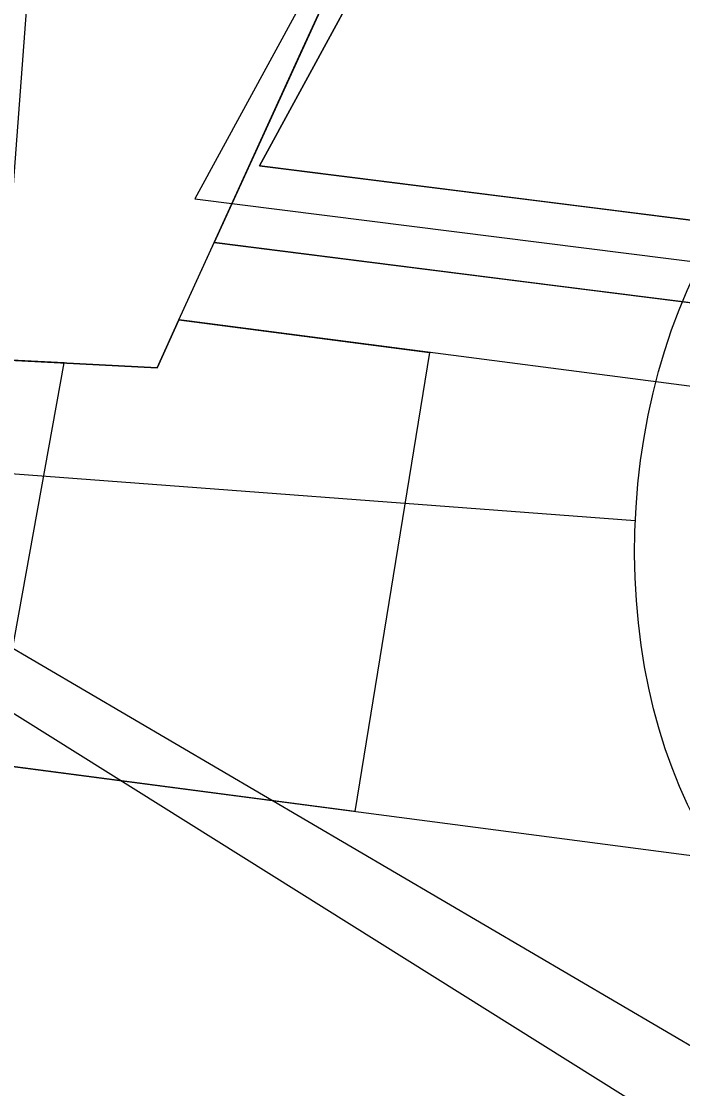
# Model space of a CAD drawing. Extents: x -746176 to -739709, y -1128407 to -1124482.
# Drawn here: x -743163.48 to -743147.35, y -1127113.5 to -1127087.46 of the extents above; entities that cross this region are included whole.
import ezdxf

# ---------------------------------------------------------------- set-up
doc = ezdxf.new("R2010")
doc.units = 0
for name, color, linetype in [('Vrstva 19', 7, 'Continuous'), ('Vrstva 21', 7, 'Continuous'), ('Vrstva 23', 7, 'Continuous'), ('Vrstva 3', 7, 'Continuous'), ('Vrstva 30', 7, 'Continuous'), ('Vrstva 31', 7, 'Continuous'), ('Vrstva 33', 7, 'Continuous'), ('Vrstva 5', 7, 'Continuous'), ('Vrstva 6', 7, 'Continuous'), ('Vrstva 8', 7, 'Continuous')]:
    doc.layers.add(name, color=color, linetype=linetype)

msp = doc.modelspace()

# ---------------------------------------------------------------- linework, layer by layer
at = {"layer": 'Vrstva 19'}
for p, q in [((-743159.64, -1127094.74), (-743153.521, -1127095.535)), ((-743153.521, -1127095.535), (-743155.344, -1127106.734)), ((-743155.344, -1127106.734), (-743164.211, -1127105.572))]:
    msp.add_line(p, q, dxfattribs=at)
at = {"layer": 'Vrstva 21'}
for p, q in [((-743156.66, -1127088.222), (-743154.54, -1127083.586)), ((-743153.837, -1127083.934), (-743155.756, -1127087.458)), ((-743155.756, -1127087.458), (-743157.675, -1127090.982)), ((-743158.78, -1127092.858), (-743156.66, -1127088.222)), ((-743157.675, -1127090.982), (-743149.573, -1127092.002)), ((-743149.573, -1127092.002), (-743141.471, -1127093.022)), ((-743150.442, -1127093.908), (-743158.78, -1127092.858)), ((-743142.103, -1127094.958), (-743150.442, -1127093.908))]:
    msp.add_line(p, q, dxfattribs=at)
at = {"layer": 'Vrstva 23'}
msp.add_lwpolyline([(-743154.255, -1127082.611), (-743159.254, -1127091.791), (-743078.983, -1127101.896), (-743017.042, -1127110.608), (-742993.931, -1127114.824), (-742964.817, -1127120.763), (-742937.743, -1127126.541), (-742940.646, -1127140.696), (-742942.997, -1127146.397)], dxfattribs=at)
at = {"layer": 'Vrstva 3'}
msp.add_lwpolyline([(-743184.002, -1127091.458), (-743185.918, -1127102.24), (-743183.34, -1127102.57), (-743171.62, -1127104.6), (-743164.211, -1127105.572), (-743162.439, -1127095.793), (-743166.78, -1127095.57), (-743176.42, -1127093.47), (-743180.17, -1127093.19), (-743180.08, -1127092.14)], close=True, dxfattribs=at)
at = {"layer": 'Vrstva 30'}
for p, q in [((-743160.679, -1127051.634), (-743164.286, -1127099.423)), ((-743129.509, -1127122.8), (-743175.485, -1127095.847)), ((-743148.502, -1127099.644), (-743174.29, -1127097.707)), ((-743109.419, -1127138.306), (-743174.121, -1127097.814))]:
    msp.add_line(p, q, dxfattribs=at)
at = {"layer": 'Vrstva 31'}
msp.add_ellipse((-743140.999, -1127099.794), major_axis=(0.716, 11.227), ratio=0.666667, dxfattribs=at)
at = {"layer": 'Vrstva 33'}
msp.add_line((-743171.62, -1127104.6), (-743100.85, -1127113.88), dxfattribs=at)
for points in [[(-743159.64, -1127094.74), (-743147.78, -1127068.8), (-743136.47, -1127047.12), (-743093.1, -1126978.92), (-743082.27, -1126962.07)], [(-743159.64, -1127094.74), (-743160.17, -1127095.91), (-743166.78, -1127095.57), (-743176.42, -1127093.47), (-743180.17, -1127093.19), (-743180.08, -1127092.14)], [(-743142.75, -1127096.94), (-743159.38, -1127094.77), (-743159.64, -1127094.74)]]:
    msp.add_lwpolyline(points, dxfattribs=at)
at = {"layer": 'Vrstva 5'}
msp.add_lwpolyline([(-743094.82, -1126957.905), (-743108.67, -1126985.4), (-743116.735, -1126998.84), (-743124.8, -1127012.28), (-743150.075, -1127051.72), (-743175.35, -1127091.16), (-743176.93, -1127091.485), (-743178.51, -1127091.81), (-743180.08, -1127092.14), (-743180.17, -1127093.19), (-743178.295, -1127093.33), (-743176.42, -1127093.47), (-743166.78, -1127095.57), (-743163.475, -1127095.74), (-743160.17, -1127095.91), (-743159.64, -1127094.74), (-743153.71, -1127081.77), (-743147.78, -1127068.8), (-743136.47, -1127047.12), (-743114.785, -1127013.02), (-743087.685, -1126970.495), (-743082.27, -1126962.07), (-743073.035, -1126947.525)], dxfattribs=at)
at = {"layer": 'Vrstva 6'}
msp.add_lwpolyline([(-743154.54, -1127083.586), (-743158.78, -1127092.858), (-743142.103, -1127094.958), (-743141.471, -1127093.022), (-743157.675, -1127090.982), (-743153.837, -1127083.934)], close=True, dxfattribs=at)
at = {"layer": 'Vrstva 8'}
msp.add_lwpolyline([(-743162.439, -1127095.793), (-743160.17, -1127095.91), (-743159.64, -1127094.74), (-743153.521, -1127095.535), (-743155.344, -1127106.734), (-743164.211, -1127105.572)], close=True, dxfattribs=at)

doc.saveas('drawing.dxf')
